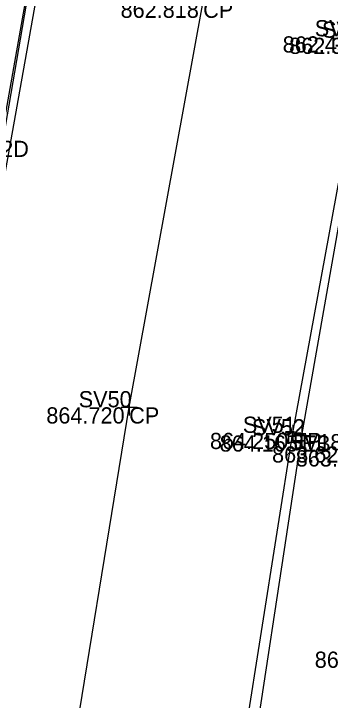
# Model space of a CAD drawing. Extents: x 2228183 to 2230895, y 679226 to 682223.
# Drawn here: x 2228271.79 to 2228291.33, y 680400.51 to 680442.86 of the extents above; entities that cross this region are included whole.
import ezdxf

# ---------------------------------------------------------------- set-up
doc = ezdxf.new("R2010")
doc.units = 0
for name, color, linetype in [('PV_X_COP', 7, 'Continuous'), ('PV_X_EOP', 7, 'Continuous'), ('PV_X_Shoulder_Aggregate', 7, 'Continuous'), ('SC_Scratch1', 7, 'Continuous'), ('SV_P_Control_Cells_Set', 7, 'Continuous'), ('SV_X_Break_Lines', 7, 'Continuous'), ('SV_X_Shot_Marker', 7, 'Continuous'), ('SV_X_Text_Comment', 7, 'Continuous')]:
    doc.layers.add(name, color=color, linetype=linetype)

msp = doc.modelspace()

# ---------------------------------------------------------------- linework, layer by layer
at = {"layer": 'PV_X_COP'}
msp.add_lwpolyline([(2228262.604, 680193.524), (2228262.146, 680218.328), (2228262.437, 680243.717), (2228263.104, 680268.902), (2228264.443, 680294.535), (2228266.222, 680319.78), (2228268.589, 680344.685), (2228271.405, 680369.17), (2228274.939, 680394.252), (2228278.914, 680418.584), (2228283.486, 680443.605), (2228288.154, 680467.93), (2228293.014, 680492.349), (2228297.716, 680516.963), (2228302.55, 680541.357), (2228307.231, 680565.55), (2228311.972, 680589.697), (2228316.792, 680614.507), (2228321.818, 680639.234), (2228326.722, 680663.726), (2228331.754, 680688.345)], dxfattribs=at)
at = {"layer": 'PV_X_EOP'}
for points in [[(2228252.395, 680193.158), (2228252.017, 680217.928), (2228252.166, 680243.969), (2228252.969, 680269.118), (2228254.41, 680295.326), (2228256.289, 680320.959), (2228258.609, 680345.957), (2228261.353, 680370.084), (2228265.081, 680396.038), (2228268.964, 680420.227), (2228273.571, 680445.935), (2228278.026, 680470.103), (2228282.912, 680494.405), (2228287.764, 680519.213), (2228292.491, 680542.983), (2228297.123, 680567.244), (2228301.725, 680591.365), (2228306.593, 680616.395), (2228311.35, 680641.501), (2228316.271, 680666.166), (2228321.17, 680690.642)], [(2228272.958, 680193.788), (2228272.514, 680218.749), (2228272.761, 680243.66), (2228273.456, 680268.53), (2228274.726, 680293.686), (2228276.435, 680318.586), (2228278.817, 680343.424), (2228281.861, 680368.095), (2228285.158, 680392.512), (2228289.018, 680417.009), (2228293.5, 680441.465), (2228298.055, 680466.05), (2228302.846, 680490.329), (2228307.636, 680514.848), (2228312.366, 680539.332), (2228317.173, 680563.701), (2228322.066, 680588.07), (2228326.883, 680612.686), (2228331.837, 680637.002), (2228336.903, 680661.667), (2228341.796, 680685.984)]]:
    msp.add_lwpolyline(points, dxfattribs=at)
at = {"layer": 'PV_X_Shoulder_Aggregate'}
for points in [[(2228251.688, 680193.163), (2228251.4, 680217.895), (2228251.524, 680243.996), (2228252.468, 680269.192), (2228253.879, 680295.388), (2228256.006, 680320.988), (2228258.289, 680346.01), (2228261.054, 680370.168), (2228264.719, 680396.078), (2228268.579, 680420.338), (2228273.034, 680446.093), (2228277.679, 680470.182), (2228282.388, 680494.533), (2228287.18, 680519.364), (2228291.91, 680543.114), (2228296.422, 680567.366), (2228298.906, 680579.954), (2228299.502, 680580.4), (2228300.213, 680585.238), (2228301.248, 680591.351), (2228306.286, 680616.474), (2228310.79, 680641.597), (2228315.628, 680666.277), (2228320.418, 680690.758)], [(2228273.386, 680193.772), (2228272.957, 680218.691), (2228273.264, 680243.644), (2228274.133, 680268.478), (2228275.472, 680293.621), (2228277.239, 680318.511), (2228279.649, 680343.317), (2228282.622, 680367.988), (2228285.854, 680392.371), (2228289.575, 680416.853), (2228293.89, 680441.38), (2228298.61, 680465.949), (2228303.2, 680490.238), (2228308.065, 680514.741), (2228313.026, 680539.169), (2228317.996, 680563.53), (2228322.869, 680587.896), (2228327.71, 680612.549), (2228332.443, 680636.855), (2228337.368, 680661.526), (2228342.398, 680685.817)]]:
    msp.add_lwpolyline(points, dxfattribs=at)
at = {"layer": 'SV_X_Break_Lines'}
msp.add_lwpolyline([(2228320.273, 680690.8), (2228315.504, 680666.348), (2228310.738, 680641.634), (2228307.941, 680626.405), (2228307.393, 680623.472), (2228306.032, 680616.453), (2228303.053, 680601.155), (2228302.136, 680596.655), (2228301.06, 680591.437), (2228300.056, 680585.377), (2228299.678, 680583.167), (2228299.406, 680580.537), (2228298.77, 680580.019), (2228296.305, 680567.394), (2228291.772, 680543.248), (2228287.045, 680519.362), (2228285.465, 680511.012), (2228284.573, 680506.414), (2228282.283, 680494.649), (2228277.562, 680470.257), (2228272.956, 680446.158), (2228268.352, 680420.353), (2228266.832, 680410.603), (2228265.647, 680402.172)], dxfattribs=at)
at = {"layer": 'SV_X_Shot_Marker'}
for p, q in [((2228278.914, 680419.084), (2228278.914, 680418.084)), ((2228278.414, 680418.584), (2228279.414, 680418.584)), ((2228278.914, 680418.584), (2228278.914, 680418.584)), ((2228289.018, 680417.509), (2228289.018, 680416.509)), ((2228288.518, 680417.009), (2228289.518, 680417.009)), ((2228289.018, 680417.009), (2228289.018, 680417.009)), ((2228289.575, 680417.353), (2228289.575, 680416.353)), ((2228289.075, 680416.853), (2228290.075, 680416.853)), ((2228289.575, 680416.853), (2228289.575, 680416.853))]:
    msp.add_line(p, q, dxfattribs=at)

# ---------------------------------------------------------------- texts
at = {"layer": 'SC_Scratch1'}
for s, p in [('862.818', (2228278.386, 680442.605)), ('862.456', (2228288.396, 680440.465)), ('862.387', (2228288.794, 680440.38)), ('864.720', (2228273.8, 680417.584)), ('864.250', (2228283.904, 680416.009)), ('864.165', (2228284.505, 680415.853)), ('863.627', (2228287.74, 680415.177)), ('863.502', (2228289.201, 680414.932)), ('863.502', (2228289.201, 680414.932)), ('863.694', (2228290.375, 680402.516))]:
    msp.add_text(s, height=1, dxfattribs=at).set_placement(p)
at = {"layer": 'SV_P_Control_Cells_Set'}
for s, p in [('SV54', (2228290.376, 680441.465)), ('SV53', (2228290.824, 680441.38)), ('SV50', (2228275.799, 680418.584)), ('SV51', (2228285.934, 680417.009)), ('SV52', (2228286.5, 680416.853)), ('SV185_1', (2228288.809, 680415.932))]:
    msp.add_text(s, height=1, dxfattribs=at).set_placement(p)
at = {"layer": 'SV_X_Text_Comment'}
for s, p in [('CP', (2228283.486, 680442.605)), ('GRRT2D', (2228267.226, 680434.025)), ('CP', (2228278.914, 680417.584)), ('EP', (2228289.018, 680416.009)), ('EB', (2228289.575, 680415.853))]:
    msp.add_text(s, height=1, dxfattribs=at).set_placement(p)

doc.saveas('drawing.dxf')
